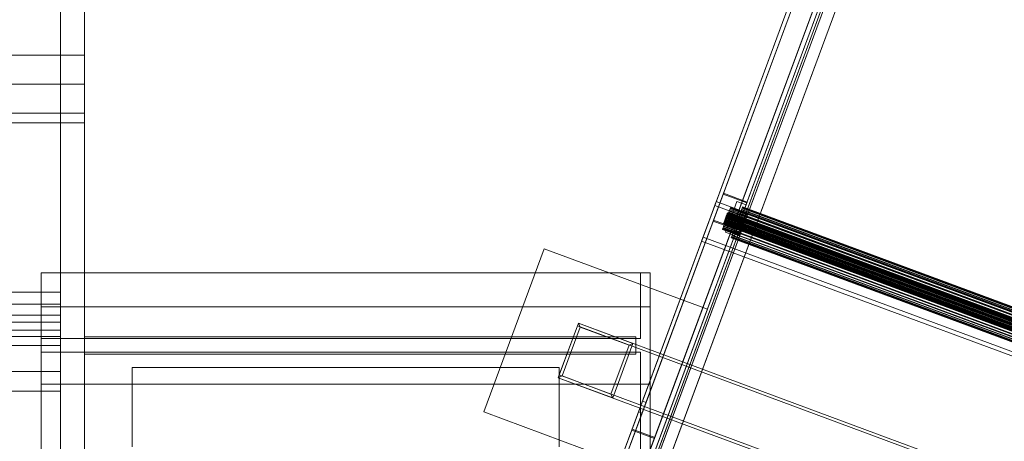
# Model space of a CAD drawing. Header units: millimetres. Extents: x -4395 to 65662, y -65530 to 6847.
# Tile 764 of 1034: x 25883 to 26901, y -18829 to -18393. Entities that reach past the tile are written whole.
import ezdxf

# ---------------------------------------------------------------- set-up
doc = ezdxf.new("R2010")
doc.units = ezdxf.units.MM
doc.layers.add('superior_briquetadora', color=7, linetype='Continuous', lineweight=0)
doc.layers.add('superior_C06', color=7, linetype='Continuous', lineweight=0)

msp = doc.modelspace()

# ---------------------------------------------------------------- linework, layer by layer
at = {"layer": 'superior_briquetadora'}
for p, q in [((25925.067, -18720.639), (25925.067, -17660)), ((25925.067, -18674.804), (25925.067, -17660)), ((25950.067, -19330), (25950.067, -18320)), ((25950.067, -18430), (25950.067, -18320)), ((25950.067, -18490), (25950.067, -18320)), ((23750.067, -18430), (25950.067, -18430)), ((25800.067, -18430), (25950.067, -18430)), ((25950.067, -18460), (25950.067, -18430)), ((23750.067, -18460), (25950.067, -18460)), ((25800.067, -18460), (25950.067, -18460)), ((25950.067, -19480), (25950.067, -18460)), ((25800.067, -18490), (25950.067, -18490)), ((25800.067, -18500), (25950.067, -18500)), ((25950.067, -19480), (25950.067, -18500)), ((25905.067, -18655), (25905.067, -19445)), ((25905.067, -18690), (25905.067, -18655)), ((26525.067, -18655), (25905.067, -18655)), ((26535.067, -18655), (25905.067, -18655)), ((26525.067, -18655), (26525.067, -18690)), ((26535.067, -18655), (26525.067, -18655)), ((26535.067, -18690), (26535.067, -18655)), ((26535.067, -18655), (26535.067, -19445)), ((25825.067, -18674.804), (25925.067, -18674.804)), ((25925.067, -18714.105), (25925.067, -18674.804)), ((25825.067, -18687.386), (25925.067, -18687.386)), ((25925.067, -18687.386), (25925.067, -18698.89)), ((25925.067, -18706.157), (25925.067, -18687.386)), ((26535.067, -18690), (25905.067, -18690)), ((26525.067, -18690), (25905.067, -18690)), ((25905.067, -18690), (25905.067, -18723)), ((25905.067, -18770), (25905.067, -18690)), ((26535.067, -18690), (26525.067, -18690)), ((26525.067, -18723), (26525.067, -18690)), ((26535.067, -18770), (26535.067, -18690)), ((25825.067, -18698.89), (25925.067, -18698.89)), ((25825.067, -18706.157), (25925.067, -18706.157)), ((25925.067, -18706.157), (25925.067, -18698.89)), ((25825.067, -18714.105), (25925.067, -18714.105)), ((25925.067, -18730), (25925.067, -18714.105)), ((25825.067, -18720.639), (25925.067, -18720.639)), ((26525.067, -18723), (25905.067, -18723)), ((25925.067, -19330), (25925.067, -18720.639)), ((25950.067, -18721), (26520.067, -18721)), ((25950.067, -18721), (25950.067, -18739)), ((26520.067, -18721), (26520.067, -18739)), ((25825.067, -18730), (25925.067, -18730)), ((26525.067, -18737), (25905.067, -18737)), ((25905.067, -18737), (25905.067, -18770)), ((25925.067, -18756.963), (25925.067, -18730)), ((25950.067, -18739), (26520.067, -18739)), ((26525.067, -18770), (26525.067, -18737)), ((25825.067, -18756.963), (25925.067, -18756.963)), ((25925.067, -18777.418), (25925.067, -18756.963)), ((25999.067, -18753), (25999.957, -18753)), ((25999.067, -18753), (25999.067, -18835)), ((25999.957, -18753), (26002.619, -18753)), ((26002.619, -18753), (26007.032, -18753)), ((26007.032, -18753), (26013.16, -18753)), ((26013.16, -18753), (26020.953, -18753)), ((26020.953, -18753), (26030.35, -18753)), ((26030.35, -18753), (26041.275, -18753)), ((26041.275, -18753), (26053.639, -18753)), ((26053.639, -18753), (26067.343, -18753)), ((26067.343, -18753), (26082.276, -18753)), ((26082.276, -18753), (26098.319, -18753)), ((26098.319, -18753), (26115.343, -18753)), ((26115.343, -18753), (26133.209, -18753)), ((26133.209, -18753), (26151.775, -18753)), ((26151.775, -18753), (26170.89, -18753)), ((26170.89, -18753), (26190.402, -18753)), ((26190.402, -18753), (26210.152, -18753)), ((26210.152, -18753), (26229.983, -18753)), ((26229.983, -18753), (26249.733, -18753)), ((26249.733, -18753), (26269.245, -18753)), ((26269.245, -18753), (26288.36, -18753)), ((26288.36, -18753), (26306.926, -18753)), ((26306.926, -18753), (26324.792, -18753)), ((26324.792, -18753), (26341.816, -18753)), ((26341.816, -18753), (26357.859, -18753)), ((26357.859, -18753), (26372.792, -18753)), ((26372.792, -18753), (26386.496, -18753)), ((26386.496, -18753), (26398.86, -18753)), ((26398.86, -18753), (26409.785, -18753)), ((26409.785, -18753), (26419.182, -18753)), ((26419.182, -18753), (26426.975, -18753)), ((26426.975, -18753), (26433.103, -18753)), ((26433.103, -18753), (26437.516, -18753)), ((26437.516, -18753), (26440.178, -18753)), ((26440.178, -18753), (26441.067, -18753)), ((26441.067, -18753), (26441.067, -18835)), ((26525.067, -18770), (25905.067, -18770)), ((26535.067, -18770), (25905.067, -18770)), ((25905.067, -19325), (25905.067, -18770)), ((26525.067, -18770), (26535.067, -18770)), ((26525.067, -18770), (26525.067, -19325)), ((26535.067, -19325), (26535.067, -18770)), ((25825.067, -18777.418), (25925.067, -18777.418)), ((25925.067, -19330), (25925.067, -18777.418))]:
    msp.add_line(p, q, dxfattribs=at)
at = {"layer": 'superior_C06'}
for p, q in [((26327.998, -19324.947), (26875.905, -17845.598)), ((26876.262, -17844.636), (26328.355, -19323.985)), ((26351.799, -19332.668), (26899.706, -17853.319)), ((26875.727, -17846.08), (26522.87, -18798.794)), ((26526.621, -18800.183), (26879.478, -17847.469)), ((26899.349, -17854.281), (26351.442, -19333.63)), ((26515.917, -18817.566), (26868.774, -17864.852)), ((26869.131, -17863.889), (26516.274, -18816.603)), ((26872.525, -17866.241), (26519.668, -18818.955)), ((26892.218, -17873.535), (26539.361, -18826.249)), ((26539.718, -18825.286), (26892.575, -17872.572)), ((26388.933, -19261.198), (26888.933, -17911.198)), ((26889.111, -17910.716), (26389.111, -19260.716)), ((26382.812, -19277.724), (26882.812, -17927.724)), ((26882.99, -17927.242), (26382.99, -19277.242)), ((26404.954, -19203.545), (26863.891, -17964.415)), ((26865.97, -17958.799), (26407.034, -19197.929)), ((26866.704, -17965.457), (26407.767, -19204.586)), ((26409.847, -19198.971), (26868.784, -17959.841)), ((26412.708, -19197.005), (26864.801, -17976.354)), ((26864.979, -17975.872), (26412.886, -19196.523)), ((26393.547, -19159.483), (26825.108, -17994.267)), ((26825.465, -17993.304), (26393.903, -19158.52)), ((26411.41, -19099.735), (26821.357, -17992.878)), ((26821.714, -17991.915), (26411.767, -19098.772)), ((26821.714, -17991.915), (26527.03, -18787.563)), ((26530.781, -18788.952), (26825.465, -17993.304)), ((26844.801, -18001.561), (26434.854, -19108.418)), ((26435.21, -19107.455), (26845.158, -18000.598)), ((26865.432, -18009.202), (26433.87, -19174.417)), ((26434.227, -19173.455), (26865.788, -18008.239)), ((26515.917, -18817.566), (26810.602, -18021.918)), ((26814.353, -18023.308), (26519.668, -18818.955)), ((26600.213, -18601.484), (26610.479, -18573.766)), ((26610.836, -18572.803), (26600.57, -18600.521)), ((26610.836, -18572.803), (26610.479, -18573.766)), ((26610.479, -18573.766), (26634.861, -18582.796)), ((26635.217, -18581.834), (26610.836, -18572.803)), ((26588.274, -18622.203), (26601.962, -18585.246)), ((26603.447, -18581.235), (26589.76, -18618.191)), ((26603.447, -18581.235), (26601.962, -18585.246)), ((26601.962, -18585.246), (26995.816, -18731.118)), ((26997.302, -18727.107), (26603.447, -18581.235)), ((26624.813, -18581.132), (26616.6, -18603.306)), ((26624.813, -18581.132), (26621.248, -18590.759)), ((26634.861, -18582.796), (26624.595, -18610.514)), ((26634.191, -18584.605), (26624.813, -18581.132)), ((26624.951, -18609.551), (26635.217, -18581.834)), ((26625.978, -18606.779), (26634.191, -18584.605)), ((26630.625, -18594.232), (26634.191, -18584.605)), ((26634.861, -18582.796), (26635.217, -18581.834)), ((26613.035, -18612.933), (26621.248, -18590.759)), ((26613.797, -18596.479), (26613.403, -18597.542)), ((26613.503, -18597.273), (26613.891, -18596.226)), ((26614.162, -18595.494), (26613.797, -18596.479)), ((26613.797, -18596.479), (26979.519, -18731.932)), ((26614.698, -18596.927), (26613.883, -18599.127)), ((26613.891, -18596.226), (26614.246, -18595.266)), ((26613.891, -18596.226), (26979.613, -18731.678)), ((26614.086, -18598.578), (26614.897, -18596.388)), ((26614.484, -18594.625), (26614.162, -18595.494)), ((26614.162, -18595.494), (26979.884, -18730.947)), ((26614.246, -18595.266), (26614.556, -18594.43)), ((26614.246, -18595.266), (26979.968, -18730.718)), ((26614.751, -18593.904), (26614.484, -18594.625)), ((26614.484, -18594.625), (26980.206, -18730.077)), ((26614.556, -18594.43), (26614.807, -18593.752)), ((26614.556, -18594.43), (26980.278, -18729.883)), ((26615.485, -18594.801), (26614.698, -18596.927)), ((26614.698, -18596.927), (26631.577, -18603.179)), ((26614.952, -18593.361), (26614.751, -18593.904)), ((26614.751, -18593.904), (26980.473, -18729.357)), ((26614.807, -18593.752), (26614.991, -18593.256)), ((26614.807, -18593.752), (26980.529, -18729.204)), ((26614.897, -18596.388), (26615.673, -18594.293)), ((26614.897, -18596.388), (26631.777, -18602.64)), ((26615.08, -18593.015), (26614.952, -18593.361)), ((26614.952, -18593.361), (26980.674, -18728.813)), ((26614.991, -18593.256), (26615.1, -18592.961)), ((26614.991, -18593.256), (26980.713, -18728.708)), ((26615.13, -18592.88), (26615.08, -18593.015)), ((26615.08, -18593.015), (26980.802, -18728.468)), ((26615.1, -18592.961), (26615.13, -18592.88)), ((26615.1, -18592.961), (26980.822, -18728.414)), ((26615.13, -18592.88), (26980.852, -18728.333)), ((26616.215, -18592.831), (26615.485, -18594.801)), ((26615.485, -18594.801), (26632.365, -18601.053)), ((26615.673, -18594.293), (26616.384, -18592.374)), ((26615.673, -18594.293), (26632.552, -18600.545)), ((26616.859, -18591.092), (26616.215, -18592.831)), ((26616.215, -18592.831), (26633.094, -18599.082)), ((26616.384, -18592.374), (26617.003, -18590.703)), ((26616.384, -18592.374), (26633.263, -18598.626)), ((26617.392, -18589.651), (26616.859, -18591.092)), ((26616.859, -18591.092), (26633.738, -18597.343)), ((26617.003, -18590.703), (26617.505, -18589.346)), ((26617.003, -18590.703), (26633.882, -18596.955)), ((26617.795, -18588.564), (26617.392, -18589.651)), ((26617.392, -18589.651), (26634.272, -18595.903)), ((26617.505, -18589.346), (26617.873, -18588.354)), ((26617.505, -18589.346), (26634.385, -18595.598)), ((26618.051, -18587.872), (26617.795, -18588.564)), ((26617.795, -18588.564), (26634.674, -18594.816)), ((26617.873, -18588.354), (26618.091, -18587.765)), ((26617.873, -18588.354), (26634.752, -18594.605)), ((26618.151, -18587.603), (26618.051, -18587.872)), ((26618.051, -18587.872), (26634.931, -18594.124)), ((26618.091, -18587.765), (26618.151, -18587.603)), ((26618.091, -18587.765), (26634.97, -18594.017)), ((26618.151, -18587.603), (26635.031, -18593.854)), ((26621.248, -18590.759), (26630.625, -18594.232)), ((26630.625, -18594.232), (26622.412, -18616.406)), ((26626.062, -18599.356), (26627.161, -18596.388)), ((26627.928, -18594.316), (26626.894, -18597.107)), ((26627.161, -18596.388), (26628.168, -18593.669)), ((26627.161, -18596.388), (26969.439, -18723.158)), ((26628.841, -18591.852), (26627.928, -18594.316)), ((26627.928, -18594.316), (26970.206, -18721.085)), ((26628.168, -18593.669), (26629.044, -18591.302)), ((26628.168, -18593.669), (26970.446, -18720.438)), ((26629.596, -18589.811), (26628.841, -18591.852)), ((26628.841, -18591.852), (26971.119, -18718.622)), ((26629.044, -18591.302), (26629.757, -18589.379)), ((26629.044, -18591.302), (26971.323, -18718.072)), ((26630.167, -18588.271), (26629.596, -18589.811)), ((26629.596, -18589.811), (26971.875, -18716.581)), ((26629.757, -18589.379), (26630.277, -18587.974)), ((26629.757, -18589.379), (26972.035, -18716.149)), ((26630.53, -18587.291), (26630.167, -18588.271)), ((26630.167, -18588.271), (26972.445, -18715.041)), ((26630.277, -18587.974), (26630.586, -18587.14)), ((26630.277, -18587.974), (26972.555, -18714.743)), ((26630.671, -18586.909), (26630.53, -18587.291)), ((26630.53, -18587.291), (26972.808, -18714.061)), ((26630.586, -18587.14), (26630.671, -18586.909)), ((26630.586, -18587.14), (26972.864, -18713.909)), ((26630.671, -18586.909), (26972.95, -18713.679)), ((26633.882, -18596.955), (26633.263, -18598.626)), ((26633.738, -18597.343), (26634.272, -18595.903)), ((26634.385, -18595.598), (26633.882, -18596.955)), ((26634.272, -18595.903), (26634.674, -18594.816)), ((26634.752, -18594.605), (26634.385, -18595.598)), ((26634.674, -18594.816), (26634.931, -18594.124)), ((26634.97, -18594.017), (26634.752, -18594.605)), ((26634.931, -18594.124), (26635.031, -18593.854)), ((26635.031, -18593.854), (26634.97, -18594.017)), ((26600.213, -18601.484), (26600.57, -18600.521)), ((26624.595, -18610.514), (26600.213, -18601.484)), ((26600.57, -18600.521), (26624.951, -18609.551)), ((26610.966, -18607.001), (26610.464, -18608.359)), ((26610.577, -18608.053), (26611.11, -18606.613)), ((26610.964, -18604.13), (26611.013, -18603.995)), ((26610.994, -18604.048), (26610.964, -18604.13)), ((26610.964, -18604.13), (26976.686, -18739.582)), ((26611.585, -18605.331), (26610.966, -18607.001)), ((26610.966, -18607.001), (26627.846, -18613.253)), ((26611.103, -18603.754), (26610.994, -18604.048)), ((26976.716, -18739.501), (26610.994, -18604.048)), ((26611.013, -18603.995), (26611.142, -18603.649)), ((26611.013, -18603.995), (26976.735, -18739.447)), ((26611.286, -18603.258), (26611.103, -18603.754)), ((26611.103, -18603.754), (26976.825, -18739.207)), ((26611.11, -18606.613), (26611.754, -18604.874)), ((26611.11, -18606.613), (26627.99, -18612.864)), ((26611.142, -18603.649), (26611.343, -18603.105)), ((26611.142, -18603.649), (26976.864, -18739.102)), ((26611.538, -18602.579), (26611.286, -18603.258)), ((26611.286, -18603.258), (26977.008, -18738.711)), ((26611.343, -18603.105), (26611.61, -18602.385)), ((26611.343, -18603.105), (26977.065, -18738.558)), ((26611.847, -18601.744), (26611.538, -18602.579)), ((26611.538, -18602.579), (26977.26, -18738.032)), ((26612.296, -18603.411), (26611.585, -18605.331)), ((26611.585, -18605.331), (26628.465, -18611.582)), ((26611.61, -18602.385), (26611.932, -18601.516)), ((26611.61, -18602.385), (26977.332, -18737.838)), ((26611.754, -18604.874), (26612.484, -18602.904)), ((26611.754, -18604.874), (26628.634, -18611.125)), ((26612.203, -18600.784), (26611.847, -18601.744)), ((26611.847, -18601.744), (26977.569, -18737.197)), ((26611.932, -18601.516), (26612.297, -18600.531)), ((26611.932, -18601.516), (26977.654, -18736.968)), ((26612.59, -18599.737), (26612.203, -18600.784)), ((26612.203, -18600.784), (26977.925, -18736.237)), ((26613.072, -18601.316), (26612.296, -18603.411)), ((26612.296, -18603.411), (26629.176, -18609.663)), ((26612.297, -18600.531), (26612.69, -18599.468)), ((26612.297, -18600.531), (26978.019, -18735.983)), ((26612.484, -18602.904), (26613.271, -18600.778)), ((26612.484, -18602.904), (26629.364, -18609.155)), ((26612.996, -18598.642), (26612.59, -18599.737)), ((26612.59, -18599.737), (26978.312, -18735.19)), ((26612.69, -18599.468), (26613.098, -18598.368)), ((26612.69, -18599.468), (26978.412, -18734.92)), ((26613.403, -18597.542), (26612.996, -18598.642)), ((26612.996, -18598.642), (26978.718, -18734.095)), ((26613.035, -18612.933), (26616.6, -18603.306)), ((26613.883, -18599.127), (26613.072, -18601.316)), ((26613.072, -18601.316), (26629.951, -18607.568)), ((26613.098, -18598.368), (26613.503, -18597.273)), ((26613.098, -18598.368), (26978.82, -18733.82)), ((26613.271, -18600.778), (26614.086, -18598.578)), ((26613.271, -18600.778), (26630.151, -18607.029)), ((26613.403, -18597.542), (26979.125, -18732.995)), ((26613.503, -18597.273), (26979.225, -18732.725)), ((26613.883, -18599.127), (26630.762, -18605.378)), ((26614.086, -18598.578), (26630.966, -18604.829)), ((26616.6, -18603.306), (26625.978, -18606.779)), ((26623.476, -18606.337), (26622.377, -18609.305)), ((26622.412, -18616.406), (26625.978, -18606.779)), ((26622.643, -18608.586), (26623.758, -18605.574)), ((26624.625, -18603.235), (26623.476, -18606.337)), ((26623.476, -18606.337), (26965.754, -18733.107)), ((26623.758, -18605.574), (26624.913, -18602.457)), ((26623.758, -18605.574), (26966.037, -18732.344)), ((26625.779, -18600.119), (26624.625, -18603.235)), ((26624.625, -18603.235), (26966.903, -18730.005)), ((26624.913, -18602.457), (26626.062, -18599.356)), ((26624.913, -18602.457), (26967.191, -18729.227)), ((26626.894, -18597.107), (26625.779, -18600.119)), ((26625.779, -18600.119), (26968.057, -18726.888)), ((26626.062, -18599.356), (26968.34, -18726.125)), ((26626.894, -18597.107), (26969.173, -18723.877)), ((26630.151, -18607.029), (26629.364, -18609.155)), ((26629.951, -18607.568), (26630.762, -18605.378)), ((26630.966, -18604.829), (26630.151, -18607.029)), ((26630.762, -18605.378), (26631.577, -18603.179)), ((26631.777, -18602.64), (26630.966, -18604.829)), ((26631.577, -18603.179), (26632.365, -18601.053)), ((26632.552, -18600.545), (26631.777, -18602.64)), ((26632.365, -18601.053), (26633.094, -18599.082)), ((26633.263, -18598.626), (26632.552, -18600.545)), ((26633.094, -18599.082), (26633.738, -18597.343)), ((26609.818, -18610.102), (26609.918, -18609.832)), ((26609.878, -18609.939), (26609.818, -18610.102)), ((26609.818, -18610.102), (26626.697, -18616.353)), ((26610.096, -18609.351), (26609.878, -18609.939)), ((26626.758, -18616.191), (26609.878, -18609.939)), ((26609.918, -18609.832), (26610.174, -18609.14)), ((26609.918, -18609.832), (26626.797, -18616.084)), ((26610.464, -18608.359), (26610.096, -18609.351)), ((26610.096, -18609.351), (26626.976, -18615.602)), ((26610.174, -18609.14), (26610.577, -18608.053)), ((26610.174, -18609.14), (26627.054, -18615.392)), ((26610.464, -18608.359), (26627.343, -18614.61)), ((26610.577, -18608.053), (26627.456, -18614.305)), ((26622.412, -18616.406), (26613.035, -18612.933)), ((26619.781, -18616.314), (26619.26, -18617.719)), ((26619.371, -18617.421), (26619.941, -18615.881)), ((26620.493, -18614.391), (26619.781, -18616.314)), ((26619.781, -18616.314), (26962.059, -18743.083)), ((26619.941, -18615.881), (26620.697, -18613.84)), ((26619.941, -18615.881), (26962.219, -18742.651)), ((26621.37, -18612.024), (26620.493, -18614.391)), ((26620.493, -18614.391), (26962.771, -18741.16)), ((26620.697, -18613.84), (26621.609, -18611.377)), ((26620.697, -18613.84), (26962.975, -18740.61)), ((26622.377, -18609.305), (26621.37, -18612.024)), ((26621.37, -18612.024), (26963.648, -18738.794)), ((26621.609, -18611.377), (26622.643, -18608.586)), ((26621.609, -18611.377), (26963.887, -18738.147)), ((26622.377, -18609.305), (26964.655, -18736.074)), ((26622.643, -18608.586), (26964.921, -18735.355)), ((26624.595, -18610.514), (26624.951, -18609.551)), ((26626.797, -18616.084), (26626.697, -18616.353)), ((26626.697, -18616.353), (26626.758, -18616.191)), ((26626.758, -18616.191), (26626.976, -18615.602)), ((26627.054, -18615.392), (26626.797, -18616.084)), ((26626.976, -18615.602), (26627.343, -18614.61)), ((26627.456, -18614.305), (26627.054, -18615.392)), ((26627.343, -18614.61), (26627.846, -18613.253)), ((26627.99, -18612.864), (26627.456, -18614.305)), ((26627.846, -18613.253), (26628.465, -18611.582)), ((26628.634, -18611.125), (26627.99, -18612.864)), ((26628.465, -18611.582), (26629.176, -18609.663)), ((26629.364, -18609.155), (26628.634, -18611.125)), ((26629.176, -18609.663), (26629.951, -18607.568)), ((26588.274, -18622.203), (26589.76, -18618.191)), ((26982.129, -18768.075), (26588.274, -18622.203)), ((26589.76, -18618.191), (26983.614, -18764.063)), ((26618.866, -18618.783), (26619.008, -18618.401)), ((26618.951, -18618.553), (26618.866, -18618.783)), ((26618.866, -18618.783), (26961.144, -18745.553)), ((26619.26, -18617.719), (26618.951, -18618.553)), ((26961.23, -18745.323), (26618.951, -18618.553)), ((26619.008, -18618.401), (26619.371, -18617.421)), ((26619.008, -18618.401), (26961.286, -18745.171)), ((26619.26, -18617.719), (26961.539, -18744.489)), ((26619.371, -18617.421), (26961.649, -18744.191)), ((26362.9, -18798.827), (26425.417, -18630.032)), ((26425.417, -18630.032), (26594.212, -18692.548)), ((26594.212, -18692.548), (26531.695, -18861.343)), ((26460.843, -18707.136), (26440.004, -18763.401)), ((26460.843, -18707.136), (26459.801, -18709.949)), ((26460.843, -18707.136), (26462.614, -18710.991)), ((26517.108, -18727.974), (26460.843, -18707.136)), ((27023.492, -18915.524), (26460.843, -18707.136)), ((26441.046, -18760.587), (26459.801, -18709.949)), ((26462.614, -18710.991), (26443.859, -18761.629)), ((26459.801, -18709.949), (27022.45, -18918.337)), ((26513.253, -18729.746), (26462.614, -18710.991)), ((26496.269, -18784.239), (26517.108, -18727.974)), ((26513.253, -18729.746), (26517.108, -18727.974)), ((26494.498, -18780.384), (26513.253, -18729.746)), ((26441.046, -18760.587), (26440.004, -18763.401)), ((26443.859, -18761.629), (26440.004, -18763.401)), ((26440.004, -18763.401), (26496.269, -18784.239)), ((26440.004, -18763.401), (27002.653, -18971.789)), ((27003.695, -18968.976), (26441.046, -18760.587)), ((26443.859, -18761.629), (26494.498, -18780.384)), ((26527.03, -18787.563), (26424.372, -19064.739)), ((26428.123, -19066.128), (26530.781, -18788.952)), ((26494.498, -18780.384), (26496.269, -18784.239)), ((26515.917, -18817.566), (26527.03, -18787.563)), ((26519.668, -18818.955), (26530.781, -18788.952)), ((26527.03, -18787.563), (26530.781, -18788.952)), ((26531.695, -18861.343), (26362.9, -18798.827)), ((26522.87, -18798.794), (26420.212, -19075.97)), ((26423.963, -19077.359), (26526.621, -18800.183)), ((26515.917, -18817.566), (26522.87, -18798.794)), ((26519.668, -18818.955), (26526.621, -18800.183)), ((26522.87, -18798.794), (26526.621, -18800.183)), ((26419.856, -19076.933), (26515.917, -18817.566)), ((26516.274, -18816.603), (26420.212, -19075.97)), ((26519.668, -18818.955), (26423.607, -19078.322)), ((26515.917, -18817.566), (26516.274, -18816.603)), ((26519.668, -18818.955), (26515.917, -18817.566)), ((26539.361, -18826.249), (26515.917, -18817.566)), ((26516.274, -18816.603), (26539.718, -18825.286)), ((26539.361, -18826.249), (26443.299, -19085.616)), ((26443.656, -19084.653), (26539.718, -18825.286)), ((26539.361, -18826.249), (26539.718, -18825.286))]:
    msp.add_line(p, q, dxfattribs=at)

doc.saveas('drawing.dxf')
